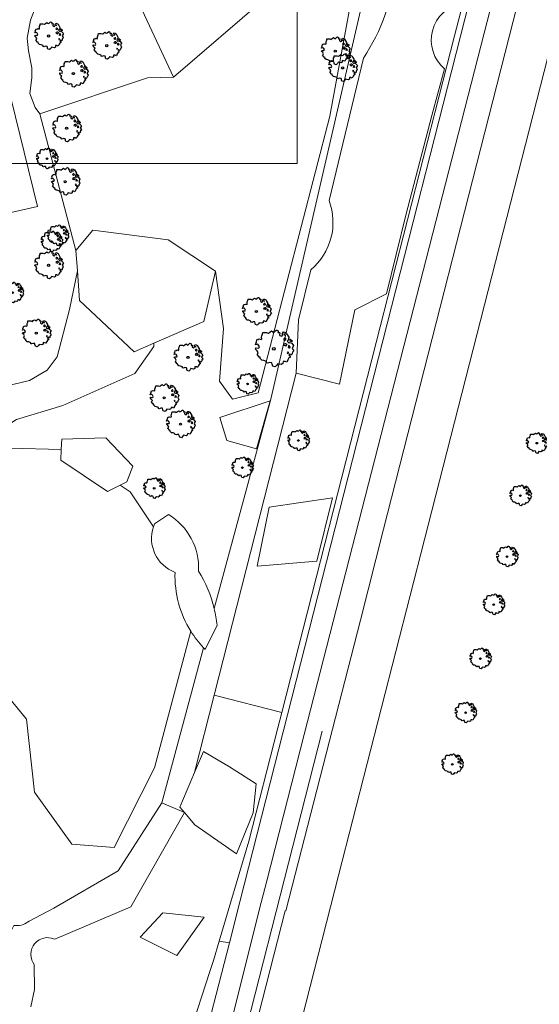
# Model space of a CAD drawing. Header units: metres. Extents: x 152391 to 157968, y 462336 to 467280.
# Tile 674 of 736: x 157278 to 157363, y 464230 to 464391. Entities that reach past the tile are written whole.
import ezdxf

# ---------------------------------------------------------------- set-up
doc = ezdxf.new("R2010")
doc.units = ezdxf.units.M
doc.header["$LTSCALE"] = 0.75
doc.layers.get('0').update_dxf_attribs({"lineweight": 25})
for name, color, linetype, lineweight in [('B-GV-GR-BOOM-S', 252, 'Continuous', 25), ('B-WE-GR-BEPLANTING_CULTUUR_BOSPLANTSOEN-GV', 251, 'Continuous', 18), ('B-WE-GR-BEPLANTING_CULTUUR_HEESTERS-GV', 251, 'Continuous', 18), ('B-WE-GW-TALUD_KRUIN-G', 251, 'Continuous', 18), ('B-WE-IE-MEUBILAIR_WEGMEUBILAIR-G', 251, 'Continuous', 18), ('B-WE-OG-TERREIN_CULTUURSCHEIDING-GV', 251, 'Continuous', 18), ('B-WE-VH-VERHARDING_ASFALT-GV', 251, 'Continuous', 18)]:
    doc.layers.add(name, color=color, linetype=linetype, lineweight=lineweight)
doc.layers.add('X-XX-AL-TEKENBLAD_HULPLIJN-G', color=7, linetype='Continuous', lineweight=18, plot=False)

# ---------------------------------------------------------------- blocks, each defined once
blk = doc.blocks.new('SGR-BOOM_21_30')
at = {"linetype": 'Continuous'}
for p, q in [((-0.37, 1.55), (-0.23, 1.65)), ((-0.23, 1.65), (-0.13, 1.58)), ((0.07, 1.58), (0.2, 1.71)), ((0.2, 1.71), (0.26, 1.73)), ((0.26, 1.73), (0.33, 1.7)), ((0.33, 1.7), (0.39, 1.65)), ((0.39, 1.65), (0.4, 1.53)), ((-1.7, 0.37), (-1.66, 0.48)), ((-1.49, 0.41), (-1.7, 0.37)), ((-1.68, -0.03), (-1.67, 0.09)), ((-1.67, 0.09), (-1.39, 0.07)), ((-1.66, 0.48), (-1.6, 0.53)), ((-1.63, 0.58), (-1.53, 0.87)), ((-1.6, 0.53), (-1.63, 0.58)), ((-1.53, 0.87), (-1.46, 0.86)), ((-1.42, 0.33), (-1.49, 0.41)), ((-1.46, 0.86), (-1.34, 0.91)), ((-1.33, 0.18), (-1.42, 0.33)), ((-1.39, 0.07), (-1.33, 0.18)), ((-1.34, 0.91), (-1.18, 0.86)), ((-1.18, 0.86), (-1.12, 0.92)), ((-1.13, 1.09), (-1.11, 1.19)), ((-1.12, 0.92), (-1.13, 1.09)), ((-1.11, 1.19), (-1.05, 1.33)), ((-1.05, 1.33), (-1.02, 1.5)), ((-1.02, 1.5), (-0.67, 1.5)), ((-0.67, 1.5), (-0.52, 1.43)), ((-0.52, 1.43), (-0.47, 1.45)), ((-0.47, 1.45), (-0.37, 1.55)), ((-0.13, 1.58), (-0.06, 1.52)), ((-0.06, 1.52), (0.07, 1.58)), ((0.4, 1.53), (0.38, 1.5)), ((0.38, 1.5), (0.53, 1.52)), ((0.54, 1.48), (0.51, 1.29)), ((0.51, 1.29), (0.57, 1.24)), ((0.53, 1.52), (0.54, 1.48)), ((0.57, 1.24), (0.69, 1.15)), ((0.69, 1.15), (0.75, 1.2)), ((0.75, 1.2), (0.8, 1.29)), ((0.79, 1.4), (0.89, 1.56)), ((0.8, 1.29), (0.79, 1.4)), ((0.89, 1.56), (1.02, 1.53)), ((0.94, 0.91), (0.89, 0.87)), ((0.89, 0.87), (0.93, 0.83)), ((0.93, 0.41), (0.89, 0.33)), ((0.89, 0.33), (1.03, 0.32)), ((0.97, 1.37), (0.93, 1.33)), ((0.93, 1.33), (0.95, 1.25)), ((0.93, 0.83), (0.98, 0.84)), ((1.05, 0.46), (0.93, 0.41)), ((0.97, 0.97), (0.94, 0.91)), ((0.95, 1.25), (0.96, 1.24)), ((0.96, 1.27), (0.97, 1.37)), ((1.03, 0.97), (0.97, 0.97)), ((0.98, 0.84), (1.03, 0.78)), ((1.02, 1.53), (1.16, 1.45)), ((1.08, 0.94), (1.03, 0.97)), ((1.03, 0.78), (1.08, 0.84)), ((1.03, 0.32), (1.11, 0.25)), ((1.11, 0.46), (1.05, 0.46)), ((1.12, 0.87), (1.08, 0.94)), ((1.08, 0.84), (1.12, 0.87)), ((1.22, 0.4), (1.11, 0.46)), ((1.11, 0.25), (1.2, 0.37)), ((1.16, 1.45), (1.25, 1.27)), ((1.2, 0.37), (1.24, 0.41)), ((1.32, 0.79), (1.23, 0.69)), ((1.23, 0.69), (1.27, 0.63)), ((1.25, 1.27), (1.38, 1.06)), ((1.27, 0.63), (1.38, 0.56)), ((1.34, 0.18), (1.31, 0.1)), ((1.43, 0.05), (1.31, 0.1)), ((1.38, 1.06), (1.32, 0.79)), ((1.36, 0.3), (1.34, 0.23)), ((1.34, 0.23), (1.34, 0.18)), ((1.43, 0.23), (1.36, 0.3)), ((1.38, 0.56), (1.44, 0.6)), ((1.47, 0.2), (1.43, 0.23)), ((1.43, 0.05), (1.51, 0.14)), ((1.47, 0.86), (1.44, 0.81)), ((1.44, 0.81), (1.46, 0.74)), ((1.44, 0.6), (1.57, 0.56)), ((1.46, 0.74), (1.53, 0.69)), ((1.54, 0.86), (1.47, 0.86)), ((1.51, 0.14), (1.47, 0.2)), ((1.53, 0.73), (1.64, 0.68)), ((1.53, 0.69), (1.54, 0.73)), ((1.62, 0.76), (1.54, 0.86)), ((1.57, 0.56), (1.64, 0.51)), ((1.73, 0.71), (1.62, 0.76)), ((1.64, 0.68), (1.73, 0.71)), ((1.64, 0.51), (1.81, 0.32)), ((1.72, 0.1), (1.67, 0.04)), ((1.67, 0.04), (1.76, -0.09)), ((1.81, 0.32), (1.72, 0.1)), ((-1.54, -0.18), (-1.68, -0.03)), ((-1.55, -0.51), (-1.49, -0.42)), ((-1.35, -0.75), (-1.55, -0.51)), ((-1.44, -0.32), (-1.54, -0.18)), ((-1.49, -0.42), (-1.44, -0.32)), ((-1.25, -0.78), (-1.35, -0.75)), ((-1.27, -0.9), (-1.25, -0.78)), ((-1.11, -1.05), (-1.27, -0.9)), ((-0.91, -1.08), (-1.11, -1.05)), ((-0.67, -1.18), (-0.91, -1.08)), ((-0.68, -1.29), (-0.67, -1.18)), ((-0.55, -1.33), (-0.68, -1.29)), ((-0.4, -1.26), (-0.55, -1.33)), ((-0.19, -1.28), (-0.4, -1.26)), ((-0.16, -1.43), (-0.19, -1.28)), ((-0.13, -1.49), (-0.16, -1.43)), ((-0.1, -1.61), (-0.13, -1.49)), ((0.11, -1.67), (-0.1, -1.61)), ((0.25, -1.52), (0.11, -1.67)), ((0.36, -1.38), (0.25, -1.52)), ((0.68, -1.44), (0.36, -1.38)), ((0.83, -1.36), (0.68, -1.44)), ((0.84, -1.16), (0.83, -1.36)), ((1.03, -1.18), (0.84, -1.16)), ((1.18, -1.24), (1.03, -1.18)), ((1.29, -1.01), (1.18, -1.24)), ((1.29, -0.29), (1.24, -0.36)), ((1.24, -0.36), (1.25, -0.42)), ((1.26, -0.42), (1.33, -0.41)), ((1.33, -0.34), (1.29, -0.29)), ((1.36, -0.88), (1.29, -1.01)), ((1.33, -0.41), (1.33, -0.34)), ((1.37, -0.83), (1.36, -0.88)), ((1.48, -0.8), (1.37, -0.83)), ((1.46, -0.47), (1.39, -0.59)), ((1.39, -0.59), (1.43, -0.64)), ((1.43, -0.64), (1.5, -0.7)), ((1.58, -0.59), (1.46, -0.47)), ((1.5, -0.7), (1.48, -0.8)), ((1.66, -0.52), (1.58, -0.59)), ((1.68, -0.42), (1.66, -0.52)), ((1.72, -0.31), (1.68, -0.42)), ((1.84, -0.18), (1.72, -0.31)), ((1.76, -0.09), (1.84, -0.18))]:
    blk.add_line(p, q, dxfattribs=at)
blk.add_circle((0, 0), 0.126, dxfattribs=at)
blk = doc.blocks.new('SGR-BOOM_31_50')
at = {"linetype": 'Continuous'}
for p, q in [((-1.48, 1.58), (-1.4, 1.78)), ((-1.4, 1.78), (-1.36, 2)), ((-1.36, 2), (-0.89, 2)), ((-0.89, 2), (-0.69, 1.91)), ((-0.69, 1.91), (-0.63, 1.93)), ((-0.63, 1.93), (-0.49, 2.06)), ((-0.49, 2.06), (-0.3, 2.2)), ((-0.3, 2.2), (-0.18, 2.11)), ((-0.18, 2.11), (-0.08, 2.02)), ((-0.08, 2.02), (0.09, 2.11)), ((0.09, 2.11), (0.27, 2.28)), ((0.27, 2.28), (0.35, 2.31)), ((0.35, 2.31), (0.44, 2.26)), ((0.44, 2.26), (0.52, 2.2)), ((0.54, 2.04), (0.51, 2)), ((0.51, 2), (0.71, 2.02)), ((0.52, 2.2), (0.54, 2.04)), ((0.72, 1.98), (0.68, 1.71)), ((0.68, 1.71), (0.75, 1.65)), ((0.71, 2.02), (0.72, 1.98)), ((0.75, 1.65), (0.92, 1.54)), ((1, 1.6), (1.06, 1.71)), ((1.05, 1.87), (1.19, 2.09)), ((1.06, 1.71), (1.05, 1.87)), ((1.19, 2.09), (1.36, 2.04)), ((1.3, 1.82), (1.23, 1.78)), ((1.23, 1.78), (1.27, 1.67)), ((1.27, 1.67), (1.28, 1.65)), ((1.28, 1.69), (1.3, 1.82)), ((1.36, 2.04), (1.54, 1.93)), ((1.54, 1.93), (1.67, 1.69)), ((1.67, 1.69), (1.84, 1.41)), ((-2.27, 0.49), (-2.21, 0.64)), ((-1.99, 0.55), (-2.27, 0.49)), ((-2.24, -0.04), (-2.22, 0.11)), ((-2.22, 0.11), (-1.85, 0.09)), ((-2.21, 0.64), (-2.13, 0.71)), ((-2.18, 0.77), (-2.04, 1.17)), ((-2.13, 0.71), (-2.18, 0.77)), ((-2.04, 1.17), (-1.94, 1.14)), ((-1.9, 0.44), (-1.99, 0.55)), ((-1.94, 1.14), (-1.79, 1.21)), ((-1.77, 0.25), (-1.9, 0.44)), ((-1.85, 0.09), (-1.77, 0.25)), ((-1.79, 1.21), (-1.57, 1.14)), ((-1.57, 1.14), (-1.49, 1.23)), ((-1.51, 1.45), (-1.48, 1.58)), ((-1.49, 1.23), (-1.51, 1.45)), ((0.92, 1.54), (1, 1.6)), ((1.25, 1.21), (1.19, 1.17)), ((1.19, 1.17), (1.23, 1.1)), ((1.23, 0.55), (1.19, 0.44)), ((1.19, 0.44), (1.37, 0.42)), ((1.23, 1.1), (1.31, 1.12)), ((1.4, 0.62), (1.23, 0.55)), ((1.3, 1.3), (1.25, 1.21)), ((1.37, 1.3), (1.3, 1.3)), ((1.31, 1.12), (1.37, 1.03)), ((1.44, 1.25), (1.37, 1.3)), ((1.37, 1.03), (1.44, 1.12)), ((1.37, 0.42), (1.48, 0.33)), ((1.48, 0.62), (1.4, 0.62)), ((1.5, 1.17), (1.44, 1.25)), ((1.44, 1.12), (1.5, 1.17)), ((1.62, 0.53), (1.48, 0.62)), ((1.48, 0.33), (1.61, 0.49)), ((1.61, 0.49), (1.65, 0.55)), ((1.76, 1.06), (1.64, 0.93)), ((1.64, 0.93), (1.7, 0.84)), ((1.7, 0.84), (1.84, 0.75)), ((1.79, 0.25), (1.75, 0.14)), ((1.91, 0.07), (1.75, 0.14)), ((1.84, 1.41), (1.76, 1.06)), ((1.81, 0.4), (1.79, 0.31)), ((1.79, 0.31), (1.79, 0.25)), ((1.9, 0.31), (1.81, 0.4)), ((1.84, 0.75), (1.92, 0.79)), ((1.96, 0.27), (1.9, 0.31)), ((1.91, 0.07), (2.01, 0.18)), ((1.96, 1.14), (1.92, 1.08)), ((1.92, 1.08), (1.95, 0.99)), ((1.92, 0.79), (2.09, 0.75)), ((1.95, 0.99), (2.04, 0.93)), ((2.06, 1.14), (1.96, 1.14)), ((2.01, 0.18), (1.96, 0.27)), ((2.04, 0.97), (2.18, 0.9)), ((2.04, 0.93), (2.06, 0.97)), ((2.16, 1.01), (2.06, 1.14)), ((2.09, 0.75), (2.18, 0.68)), ((2.3, 0.95), (2.16, 1.01)), ((2.18, 0.9), (2.3, 0.95)), ((2.18, 0.68), (2.41, 0.42)), ((2.29, 0.14), (2.23, 0.05)), ((2.23, 0.05), (2.35, -0.13)), ((2.41, 0.42), (2.29, 0.14)), ((-2.05, -0.24), (-2.24, -0.04)), ((-2.07, -0.67), (-1.99, -0.56)), ((-1.8, -1), (-2.07, -0.67)), ((-1.91, -0.43), (-2.05, -0.24)), ((-1.99, -0.56), (-1.91, -0.43)), ((-1.67, -1.05), (-1.8, -1)), ((-1.7, -1.2), (-1.67, -1.05)), ((-1.48, -1.4), (-1.7, -1.2)), ((-1.22, -1.44), (-1.48, -1.4)), ((-0.89, -1.57), (-1.22, -1.44)), ((-0.91, -1.72), (-0.89, -1.57)), ((1.13, -1.55), (1.11, -1.81)), ((1.37, -1.57), (1.13, -1.55)), ((1.58, -1.66), (1.37, -1.57)), ((1.72, -1.35), (1.58, -1.66)), ((1.72, -0.39), (1.65, -0.48)), ((1.65, -0.48), (1.67, -0.56)), ((1.68, -0.56), (1.78, -0.54)), ((1.78, -0.45), (1.72, -0.39)), ((1.81, -1.18), (1.72, -1.35)), ((1.78, -0.54), (1.78, -0.45)), ((1.82, -1.11), (1.81, -1.18)), ((1.98, -1.07), (1.82, -1.11)), ((1.95, -0.63), (1.85, -0.78)), ((1.85, -0.78), (1.9, -0.85)), ((1.9, -0.85), (1.99, -0.94)), ((2.1, -0.78), (1.95, -0.63)), ((1.99, -0.94), (1.98, -1.07)), ((2.21, -0.7), (2.1, -0.78)), ((2.24, -0.56), (2.21, -0.7)), ((2.29, -0.41), (2.24, -0.56)), ((2.46, -0.24), (2.29, -0.41)), ((2.35, -0.13), (2.46, -0.24)), ((-0.73, -1.77), (-0.91, -1.72)), ((-0.53, -1.68), (-0.73, -1.77)), ((-0.25, -1.7), (-0.53, -1.68)), ((-0.21, -1.9), (-0.25, -1.7)), ((-0.18, -1.99), (-0.21, -1.9)), ((-0.13, -2.14), (-0.18, -1.99)), ((0.15, -2.23), (-0.13, -2.14)), ((0.34, -2.03), (0.15, -2.23)), ((0.47, -1.83), (0.34, -2.03)), ((0.91, -1.92), (0.47, -1.83)), ((1.11, -1.81), (0.91, -1.92))]:
    blk.add_line(p, q, dxfattribs=at)
blk.add_circle((0, 0), 0.169, dxfattribs=at)
blk = doc.blocks.new('SGR-BOOM_50_100')
at = {"linetype": 'Continuous'}
for p, q in [((-2.59, 1.53), (-2.39, 1.61)), ((-2.39, 1.61), (-2.1, 1.53)), ((-2.1, 1.53), (-1.99, 1.64)), ((-2.01, 1.93), (-1.97, 2.11)), ((-1.99, 1.64), (-2.01, 1.93)), ((-1.97, 2.11), (-1.87, 2.37)), ((-1.87, 2.37), (-1.81, 2.66)), ((-1.81, 2.66), (-1.19, 2.66)), ((-1.19, 2.66), (-0.92, 2.55)), ((-0.92, 2.55), (-0.84, 2.58)), ((-0.84, 2.58), (-0.65, 2.75)), ((-0.65, 2.75), (-0.4, 2.93)), ((-0.4, 2.93), (-0.24, 2.81)), ((-0.24, 2.81), (-0.11, 2.69)), ((-0.11, 2.69), (0.12, 2.81)), ((0.12, 2.81), (0.36, 3.04)), ((0.36, 3.04), (0.47, 3.07)), ((0.47, 3.07), (0.59, 3.02)), ((0.59, 3.02), (0.69, 2.93)), ((0.72, 2.72), (0.67, 2.66)), ((0.67, 2.66), (0.94, 2.69)), ((0.69, 2.93), (0.72, 2.72)), ((0.96, 2.64), (0.9, 2.29)), ((0.9, 2.29), (1, 2.2)), ((0.94, 2.69), (0.96, 2.64)), ((1, 2.2), (1.23, 2.05)), ((1.23, 2.05), (1.34, 2.14)), ((1.34, 2.14), (1.42, 2.29)), ((1.4, 2.49), (1.58, 2.78)), ((1.42, 2.29), (1.4, 2.49)), ((1.58, 2.78), (1.81, 2.72)), ((1.67, 1.61), (1.58, 1.56)), ((1.73, 2.43), (1.65, 2.37)), ((1.65, 2.37), (1.69, 2.23)), ((1.73, 1.73), (1.67, 1.61)), ((1.69, 2.23), (1.71, 2.2)), ((1.71, 2.26), (1.73, 2.43)), ((1.83, 1.73), (1.73, 1.73)), ((1.81, 2.72), (2.06, 2.58)), ((1.91, 1.67), (1.83, 1.73)), ((2, 1.56), (1.91, 1.67)), ((2.06, 2.58), (2.22, 2.26)), ((2.22, 2.26), (2.45, 1.88)), ((2.45, 1.88), (2.35, 1.41)), ((-3.03, 0.65), (-2.94, 0.85)), ((-2.65, 0.74), (-3.03, 0.65)), ((-2.99, -0.05), (-2.96, 0.15)), ((-2.96, 0.15), (-2.47, 0.12)), ((-2.94, 0.85), (-2.84, 0.94)), ((-2.9, 1.03), (-2.72, 1.56)), ((-2.84, 0.94), (-2.9, 1.03)), ((-2.72, 1.56), (-2.59, 1.53)), ((-2.53, 0.59), (-2.65, 0.74)), ((-2.37, 0.33), (-2.53, 0.59)), ((-2.47, 0.12), (-2.37, 0.33)), ((1.58, 1.56), (1.65, 1.47)), ((1.65, 0.74), (1.58, 0.59)), ((1.58, 0.59), (1.83, 0.56)), ((1.65, 1.47), (1.75, 1.5)), ((1.87, 0.82), (1.65, 0.74)), ((1.75, 1.5), (1.83, 1.38)), ((1.83, 1.38), (1.91, 1.5)), ((1.83, 0.56), (1.98, 0.45)), ((1.98, 0.82), (1.87, 0.82)), ((1.91, 1.5), (2, 1.56)), ((2.16, 0.71), (1.98, 0.82)), ((1.98, 0.45), (2.14, 0.65)), ((2.14, 0.65), (2.2, 0.74)), ((2.35, 1.41), (2.18, 1.23)), ((2.18, 1.23), (2.27, 1.12)), ((2.27, 1.12), (2.45, 1)), ((2.39, 0.33), (2.33, 0.18)), ((2.55, 0.09), (2.33, 0.18)), ((2.41, 0.53), (2.39, 0.42)), ((2.39, 0.42), (2.39, 0.33)), ((2.53, 0.42), (2.41, 0.53)), ((2.45, 1), (2.56, 1.06)), ((2.62, 0.36), (2.53, 0.42)), ((2.55, 0.09), (2.68, 0.24)), ((2.62, 1.53), (2.56, 1.44)), ((2.56, 1.44), (2.6, 1.32)), ((2.56, 1.06), (2.78, 1)), ((2.6, 1.32), (2.72, 1.23)), ((2.74, 1.53), (2.62, 1.53)), ((2.68, 0.24), (2.62, 0.36)), ((2.72, 1.29), (2.91, 1.2)), ((2.72, 1.23), (2.74, 1.29)), ((2.89, 1.35), (2.74, 1.53)), ((2.78, 1), (2.91, 0.91)), ((3.07, 1.26), (2.89, 1.35)), ((2.91, 1.2), (3.07, 1.26)), ((2.91, 0.91), (3.22, 0.56)), ((3.05, 0.18), (2.97, 0.07)), ((2.97, 0.07), (3.13, -0.17)), ((3.22, 0.56), (3.05, 0.18)), ((-2.74, -0.31), (-2.99, -0.05)), ((-2.76, -0.9), (-2.65, -0.75)), ((-2.41, -1.34), (-2.76, -0.9)), ((-2.55, -0.58), (-2.74, -0.31)), ((-2.65, -0.75), (-2.55, -0.58)), ((-2.22, -1.39), (-2.41, -1.34)), ((-2.26, -1.6), (-2.22, -1.39)), ((-1.97, -1.86), (-2.26, -1.6)), ((2.29, -0.52), (2.2, -0.64)), ((2.2, -0.64), (2.22, -0.75)), ((2.25, -0.75), (2.37, -0.72)), ((2.37, -0.61), (2.29, -0.52)), ((2.41, -1.57), (2.29, -1.8)), ((2.37, -0.72), (2.37, -0.61)), ((2.43, -1.48), (2.41, -1.57)), ((2.64, -1.42), (2.43, -1.48)), ((2.6, -0.84), (2.47, -1.04)), ((2.47, -1.04), (2.53, -1.13)), ((2.53, -1.13), (2.66, -1.25)), ((2.8, -1.04), (2.6, -0.84)), ((2.66, -1.25), (2.64, -1.42)), ((2.95, -0.93), (2.8, -1.04)), ((2.99, -0.75), (2.95, -0.93)), ((3.05, -0.55), (2.99, -0.75)), ((3.28, -0.31), (3.05, -0.55)), ((3.13, -0.17), (3.28, -0.31)), ((-1.62, -1.92), (-1.97, -1.86)), ((-1.19, -2.1), (-1.62, -1.92)), ((-1.21, -2.3), (-1.19, -2.1)), ((-0.98, -2.36), (-1.21, -2.3)), ((-0.71, -2.24), (-0.98, -2.36)), ((-0.34, -2.27), (-0.71, -2.24)), ((-0.28, -2.53), (-0.34, -2.27)), ((-0.24, -2.65), (-0.28, -2.53)), ((-0.17, -2.85), (-0.24, -2.65)), ((0.2, -2.97), (-0.17, -2.85)), ((0.45, -2.71), (0.2, -2.97)), ((0.63, -2.45), (0.45, -2.71)), ((1.21, -2.56), (0.63, -2.45)), ((1.48, -2.42), (1.21, -2.56)), ((1.5, -2.07), (1.48, -2.42)), ((1.83, -2.1), (1.5, -2.07)), ((2.1, -2.21), (1.83, -2.1)), ((2.29, -1.8), (2.1, -2.21))]:
    blk.add_line(p, q, dxfattribs=at)
blk.add_circle((0, 0), 0.225, dxfattribs=at)

msp = doc.modelspace()

# ---------------------------------------------------------------- linework, layer by layer
at = {"layer": 'B-WE-GR-BEPLANTING_CULTUUR_BOSPLANTSOEN-GV'}
for points in [[(157309.81, 464349.83), (157311.09, 464340.45), (157310.46, 464331.83), (157312.56, 464328.88), (157316.77, 464329.93), (157328.54, 464375.15), (157336.74, 464419.93), (157337.37, 464421.41), (157333.38, 464423.72), (157330.52, 464421.16)], [(157321.26, 464403.76), (157318.03, 464394.6), (157302.95, 464381.54), (157298.68, 464381.46), (157281.04, 464375.58), (157286.93, 464353.22), (157289.75, 464356.52), (157302.06, 464354.96), (157309.81, 464349.83)], [(157299.65, 464308.01), (157295.86, 464313.69), (157294.19, 464314.78), (157292.15, 464313.74), (157284.47, 464318.91), (157284.56, 464320.62), (157276.21, 464320.86), (157267.45, 464319.27)], [(157267.45, 464319.27), (157263.99, 464315.55), (157263.73, 464303.34), (157256.29, 464282.35), (157265.59, 464283.15), (157275.15, 464281.03), (157278.86, 464276.51), (157280.19, 464264.56), (157286.3, 464256.06), (157293.2, 464255.53), (157299.84, 464268.54), (157305.77, 464290.9)]]:
    msp.add_lwpolyline(points, dxfattribs=at)
for points in [[(157303.18, 464300.53, -0.405054), (157299.65, 464308.01)], [(157305.77, 464290.9, -0.148437), (157303.18, 464300.53)]]:
    msp.add_lwpolyline(points, format="xyb", dxfattribs=at)
at = {"layer": 'B-WE-GR-BEPLANTING_CULTUUR_HEESTERS-GV'}
for points in [[(157298.38, 464407.55), (157297.86, 464406.4), (157294.66, 464399.31), (157302.95, 464381.54), (157318.03, 464394.6), (157321.26, 464403.76)], [(157334.02, 464384.68), (157328.4, 464361.37)], [(157325.43, 464350.04), (157323.37, 464341.85), (157322.98, 464333.15), (157330.11, 464331.32), (157332.6, 464343.51), (157337.77, 464346.13), (157340.98, 464359), (157345.23, 464375.26), (157347.29, 464382.91)], [(157302.11, 464310), (157299.84, 464308.5)], [(157308.11, 464287.93), (157310.05, 464291.91)]]:
    msp.add_lwpolyline(points, dxfattribs=at)
for points in [[(157339.3, 464399.59, -0.125849), (157334.02, 464384.68)], [(157347.29, 464382.91, -0.63144), (157350.11, 464393.61)], [(157328.4, 464361.37, -0.31589), (157325.43, 464350.04)], [(157299.84, 464308.5, 0.022899), (157299.65, 464308.01)], [(157307.04, 464300.76, 0.273535), (157302.11, 464310)], [(157299.65, 464308.01, 0.405054), (157303.18, 464300.53)], [(157303.18, 464300.53, 0.148437), (157305.77, 464290.9)], [(157309.59, 464294.61, 0.080665), (157307.04, 464300.76)], [(157310.05, 464291.91, 0.032874), (157309.59, 464294.61)], [(157305.77, 464290.9, 0.049645), (157307.85, 464288.19)], [(157307.85, 464288.19, 0.009561), (157308.11, 464287.93)]]:
    msp.add_lwpolyline(points, format="xyb", dxfattribs=at)
for points in [[(157287.19, 464349.88), (157287.56, 464345.02), (157296.48, 464336.61), (157299.73, 464338.03), (157307.88, 464341.59), (157309.81, 464349.83), (157302.06, 464354.96), (157289.75, 464356.52), (157286.93, 464353.22)], [(157318.76, 464328.61), (157310.5, 464325.87), (157311.67, 464322.11), (157316.52, 464320.75)], [(157294.19, 464314.78), (157295.3, 464315.35), (157296.29, 464317.89), (157291.88, 464322.55), (157284.64, 464322.31), (157284.56, 464320.62), (157284.47, 464318.91), (157292.15, 464313.74)], [(157326.38, 464302.37), (157328.96, 464312.74), (157318.58, 464311.2), (157316.61, 464301.53)], [(157306.39, 464267.78), (157303.99, 464262.13), (157304.72, 464261.27), (157306.43, 464259.24), (157313.25, 464254.47), (157315.98, 464261.21), (157316.46, 464265.92), (157312.09, 464268.75), (157307.85, 464271.22)], [(157297.47, 464240.83), (157303.49, 464237.84), (157307.93, 464244.15), (157301.21, 464244.85)]]:
    msp.add_lwpolyline(points, close=True, dxfattribs=at)
at = {"layer": 'B-WE-GW-TALUD_KRUIN-G'}
for points in [[(157413.84, 464646.72), (157413.43, 464644.25), (157412.94, 464641.79), (157412.43, 464639.36), (157408.81, 464622.14), (157405.12, 464607.51), (157401.66, 464592.81), (157378.25, 464499.77), (157374.02, 464482.89), (157313.77, 464246.65), (157312.07, 464239.92), (157306.92, 464219.88)], [(157320.65, 464277.61), (157336.12, 464338.16), (157348.94, 464388.34), (157349.94, 464392.3), (157353.14, 464404.89)], [(157305.56, 464225.01), (157308.85, 464235.23), (157309.5, 464237.05), (157310.43, 464240.19), (157315.27, 464256.54), (157320.02, 464275.12), (157320.65, 464277.61)]]:
    msp.add_lwpolyline(points, dxfattribs=at)
at = {"layer": 'B-WE-IE-MEUBILAIR_WEGMEUBILAIR-G'}
msp.add_lwpolyline([(157309.43, 464204.62), (157327.27, 464274.57)], dxfattribs=at)
at = {"layer": 'B-WE-OG-TERREIN_CULTUURSCHEIDING-GV'}
for points in [[(157413.84, 464646.72), (157413.43, 464644.25), (157412.94, 464641.79), (157412.43, 464639.36), (157408.81, 464622.14), (157405.12, 464607.51), (157401.66, 464592.81), (157378.25, 464499.77), (157374.02, 464482.89), (157313.77, 464246.65), (157312.07, 464239.92), (157306.92, 464219.88), (157310.37, 464218.9), (157317.29, 464246.53), (157318.2, 464250.09), (157324.34, 464274.01), (157376.91, 464478.88), (157381.77, 464499.77), (157396.36, 464555.64), (157406.96, 464595.41), (157409.41, 464606.03), (157411.8, 464616.66)], [(157417.64, 464594.04), (157402.84, 464536.1), (157393.56, 464499.77), (157388.23, 464478.88), (157380.76, 464449.53), (157373.44, 464420.9), (157344.01, 464305.9), (157329.95, 464250.96), (157320.66, 464214.65)], [(157368.72, 464533.98), (157365.73, 464524.19), (157363.84, 464524.87), (157363.24, 464513.93), (157339.9, 464420.15), (157318.87, 464328.88), (157309.59, 464294.61)], [(157309.59, 464294.61), (157318.87, 464328.88), (157339.9, 464420.15), (157363.24, 464513.93)], [(157371.18, 464475.97), (157353.14, 464404.89), (157349.94, 464392.3), (157348.94, 464388.34), (157336.12, 464338.16), (157320.65, 464277.61), (157320.02, 464275.12), (157315.27, 464256.54), (157310.43, 464240.19), (157312.07, 464239.92), (157313.77, 464246.65), (157374.02, 464482.89)], [(157376.91, 464478.88), (157324.34, 464274.01), (157318.2, 464250.09), (157317.29, 464246.53), (157310.37, 464218.9), (157306.48, 464203.35), (157307.01, 464203.58), (157309.43, 464204.62), (157309.88, 464204.81), (157312.34, 464210.5), (157312.48, 464211.05), (157321.23, 464245.16), (157321.32, 464245.15), (157333.51, 464292.71), (157337.31, 464307.61), (157358.5, 464390.71), (157366.68, 464422.63)], [(157336.74, 464419.93), (157328.54, 464375.15), (157316.77, 464329.93), (157312.56, 464328.88), (157310.46, 464331.83), (157311.09, 464340.45), (157309.81, 464349.83), (157307.88, 464341.59), (157299.73, 464338.03), (157299.73, 464337.51), (157296.58, 464333.09), (157284.81, 464327.83), (157277.24, 464325.52), (157267.45, 464319.27), (157276.21, 464320.86), (157284.56, 464320.62), (157284.64, 464322.31), (157291.88, 464322.55), (157296.29, 464317.89), (157295.3, 464315.35), (157294.19, 464314.78), (157295.86, 464313.69), (157299.65, 464308.01)], [(157269.77, 464404.68), (157280.66, 464360.38), (157265.92, 464357.04)], [(157336.12, 464338.16), (157348.94, 464388.34), (157349.94, 464392.3), (157353.14, 464404.89), (157352.84, 464404.96), (157350.11, 464393.61)], [(157274.27, 464330.71), (157279.34, 464331.9), (157282.25, 464333.62), (157283.87, 464335.78), (157285.92, 464343.56), (157287.19, 464349.88), (157286.93, 464353.22), (157281.04, 464375.58), (157280.28, 464376.6), (157279.42, 464378.86), (157279.74, 464381.46), (157279.74, 464383.08), (157279.2, 464385.88), (157278.99, 464387.93), (157279.53, 464390.85), (157280.18, 464392.58)], [(157328.4, 464361.37), (157334.02, 464384.68)], [(157347.29, 464382.91), (157345.23, 464375.26), (157340.98, 464359), (157337.77, 464346.13), (157332.6, 464343.51), (157330.11, 464331.32), (157322.98, 464333.15), (157309.58, 464280.44), (157320.65, 464277.61), (157336.12, 464338.16)], [(157277.24, 464325.52), (157284.81, 464327.83), (157296.58, 464333.09), (157299.73, 464337.51), (157299.73, 464338.03), (157296.48, 464336.61), (157287.56, 464345.02), (157287.19, 464349.88), (157285.92, 464343.56), (157283.87, 464335.78), (157282.25, 464333.62), (157279.34, 464331.9), (157274.27, 464330.71)], [(157307.85, 464288.19), (157301, 464262.85), (157304.72, 464261.27), (157303.99, 464262.13), (157306.39, 464267.78), (157309.58, 464280.44), (157322.98, 464333.15), (157323.37, 464341.85), (157325.43, 464350.04)], [(157299.84, 464308.5), (157302.11, 464310)], [(157305.77, 464290.9), (157299.84, 464268.54), (157293.2, 464255.53), (157286.3, 464256.06), (157280.19, 464264.56), (157278.86, 464276.51), (157275.15, 464281.03), (157265.59, 464283.15), (157256.29, 464282.35), (157257.05, 464271.06), (157257.68, 464248.35), (157259.48, 464234.49)], [(157310.05, 464291.91), (157308.11, 464287.93)], [(157273.31, 464227.61), (157273.16, 464230.58), (157273.3, 464233.15), (157273.8, 464235.79), (157274.3, 464237.42), (157274.94, 464239.06), (157276.78, 464242.79), (157277.3, 464242.75), (157277.67, 464242.78), (157278.04, 464242.84), (157278.6, 464243.06), (157279.32, 464243.5), (157283.33, 464245.61), (157293.85, 464251.71), (157301, 464262.85), (157307.85, 464288.19)], [(157305.56, 464225.01), (157308.85, 464235.23), (157309.5, 464237.05), (157310.43, 464240.19), (157315.27, 464256.54), (157320.02, 464275.12), (157320.65, 464277.61), (157309.58, 464280.44), (157306.39, 464267.78), (157307.85, 464271.22), (157312.09, 464268.75), (157316.46, 464265.92), (157315.98, 464261.21), (157313.25, 464254.47), (157306.43, 464259.24), (157304.72, 464261.27), (157295.95, 464245.82), (157283.5, 464240.51), (157282.9, 464240.72), (157282.17, 464240.78), (157281.47, 464240.65), (157280.92, 464240.4), (157280.48, 464240.09), (157280.2, 464239.78), (157279.96, 464239.42), (157279.75, 464239.01), (157279.64, 464238.58), (157279.58, 464238.08), (157279.64, 464237.58), (157279.76, 464237.12), (157279.92, 464236.76), (157280.15, 464236.41), (157280.16, 464232.28), (157279.59, 464229.46)], [(157279.59, 464229.46), (157280.16, 464232.28), (157280.15, 464236.41), (157279.92, 464236.76), (157279.76, 464237.12), (157279.64, 464237.58), (157279.58, 464238.08), (157279.64, 464238.58), (157279.75, 464239.01), (157279.96, 464239.42), (157280.2, 464239.78), (157280.48, 464240.09), (157280.92, 464240.4), (157281.47, 464240.65), (157282.17, 464240.78), (157282.9, 464240.72), (157283.5, 464240.51), (157295.95, 464245.82), (157304.72, 464261.27), (157301, 464262.85), (157293.85, 464251.71), (157283.33, 464245.61), (157279.32, 464243.5), (157278.6, 464243.06), (157278.04, 464242.84), (157277.67, 464242.78)], [(157300.63, 464210.76), (157304.37, 464209.96), (157306.92, 464219.88), (157312.07, 464239.92)], [(157312.07, 464239.92), (157310.43, 464240.19), (157309.5, 464237.05), (157308.85, 464235.23), (157305.56, 464225.01)]]:
    msp.add_lwpolyline(points, dxfattribs=at)
for points in [[(157281.04, 464375.58), (157298.68, 464381.46), (157302.95, 464381.54), (157294.66, 464399.31), (157297.86, 464406.4), (157295.18, 464406.61), (157293.24, 464406.83), (157290.76, 464405.96), (157288.27, 464403.91), (157285.36, 464401.21), (157284.28, 464399.81), (157283.31, 464397.11), (157281.69, 464394.95), (157280.18, 464392.58), (157279.53, 464390.85), (157278.99, 464387.93), (157279.2, 464385.88), (157279.74, 464383.08), (157279.74, 464381.46), (157279.42, 464378.86), (157280.28, 464376.6)], [(157262.67, 464370.48), (157265.92, 464357.04), (157280.66, 464360.38), (157269.77, 464404.68), (157264.19, 464403.21), (157271.49, 464372.87), (157268.71, 464372.12)], [(157318.76, 464328.61), (157316.52, 464320.75), (157311.67, 464322.11), (157310.5, 464325.87)], [(157326.38, 464302.37), (157316.61, 464301.53), (157318.58, 464311.2), (157328.96, 464312.74)], [(157297.47, 464240.83), (157301.21, 464244.85), (157307.93, 464244.15), (157303.49, 464237.84)]]:
    msp.add_lwpolyline(points, close=True, dxfattribs=at)
for points in [[(157334.02, 464384.68, 0.125849), (157339.3, 464399.59)], [(157350.11, 464393.61, 0.63144), (157347.29, 464382.91)], [(157325.43, 464350.04, 0.31589), (157328.4, 464361.37)], [(157299.65, 464308.01, -0.022899), (157299.84, 464308.5)], [(157302.11, 464310, -0.273535), (157307.04, 464300.76)], [(157307.04, 464300.76, -0.080665), (157309.59, 464294.61)], [(157309.59, 464294.61, -0.032874), (157310.05, 464291.91)], [(157307.85, 464288.19, -0.049645), (157305.77, 464290.9)], [(157308.11, 464287.93, -0.009561), (157307.85, 464288.19)]]:
    msp.add_lwpolyline(points, format="xyb", dxfattribs=at)
at = {"layer": 'B-WE-VH-VERHARDING_ASFALT-GV'}
for points in [[(157320.66, 464214.65), (157329.95, 464250.96), (157344.01, 464305.9), (157373.44, 464420.9), (157380.76, 464449.53), (157388.23, 464478.88), (157393.56, 464499.77), (157402.84, 464536.1), (157417.64, 464594.04)], [(157407.57, 464583.32), (157396.01, 464537.84), (157386.34, 464499.77), (157381.01, 464478.88), (157370.67, 464438.22), (157366.68, 464422.63), (157358.5, 464390.71), (157337.31, 464307.61), (157333.51, 464292.71), (157321.32, 464245.15), (157321.23, 464245.16), (157312.48, 464211.05), (157312.34, 464210.5), (157309.88, 464204.81), (157320.71, 464210.23)]]:
    msp.add_lwpolyline(points, dxfattribs=at)
at = {"layer": 'X-XX-AL-TEKENBLAD_HULPLIJN-G', "flags": 128}
msp.add_lwpolyline([(157323.17, 464708.44), (157015.67, 464708.44), (156858.17, 464708.44), (156708.17, 464708.44), (156708.17, 464493.19), (156708.17, 464277.94), (156858.17, 464277.94), (157015.67, 464277.94), (157173.17, 464277.94), (157173.17, 464367.45), (157323.17, 464367.45)], close=True, dxfattribs=at)

# ---------------------------------------------------------------- block references
at = {"layer": 'B-GV-GR-BOOM-S', "transparency": 33554559}
for name, p in [('SGR-BOOM_31_50', (157282.49, 464388.29)), ('SGR-BOOM_31_50', (157292, 464386.71)), ('SGR-BOOM_31_50', (157329.41, 464385.82)), ('SGR-BOOM_31_50', (157286.54, 464382.13)), ('SGR-BOOM_31_50', (157330.61, 464383.06)), ('SGR-BOOM_31_50', (157285.44, 464373.19)), ('SGR-BOOM_21_30', (157282.22, 464368.21)), ('SGR-BOOM_31_50', (157285.21, 464364.45)), ('SGR-BOOM_21_30', (157283.98, 464355.64)), ('SGR-BOOM_21_30', (157282.98, 464354.64)), ('SGR-BOOM_31_50', (157282.49, 464350.77)), ('SGR-BOOM_21_30', (157276.59, 464346.28)), ('SGR-BOOM_31_50', (157316.49, 464343.21)), ('SGR-BOOM_31_50', (157280.47, 464339.67)), ('SGR-BOOM_50_100', (157319.36, 464337.11)), ('SGR-BOOM_31_50', (157305.3, 464335.71)), ('SGR-BOOM_21_30', (157315.05, 464331.36)), ('SGR-BOOM_31_50', (157301.39, 464329.08)), ('SGR-BOOM_31_50', (157304.07, 464324.79)), ('SGR-BOOM_21_30', (157323.36, 464322.11)), ('SGR-BOOM_21_30', (157362.39, 464321.67)), ('SGR-BOOM_21_30', (157314.2, 464317.68)), ('SGR-BOOM_21_30', (157299.76, 464314.3)), ('SGR-BOOM_21_30', (157359.7, 464313.09)), ('SGR-BOOM_21_30', (157357.52, 464303.09)), ('SGR-BOOM_21_30', (157355.34, 464295.27)), ('SGR-BOOM_21_30', (157353.16, 464286.43)), ('SGR-BOOM_21_30', (157350.73, 464277.58)), ('SGR-BOOM_21_30', (157348.55, 464269.12))]:
    msp.add_blockref(name, p, dxfattribs=at)

doc.saveas('drawing.dxf')
